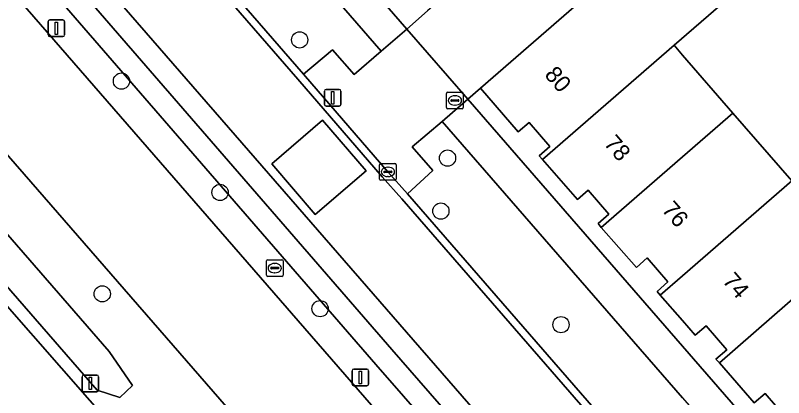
# Model space of a CAD drawing. Extents: x 155887 to 156869, y 383880 to 384678.
# Drawn here: x 156459.92 to 156506.07, y 384093.46 to 384116.44 of the extents above; entities that cross this region are included whole.
import ezdxf

# ---------------------------------------------------------------- set-up
doc = ezdxf.new("R2010")
doc.units = 0
for name, color, linetype in [('IMGEO_Berm_groen', 7, 'Continuous'), ('IMGEO_Boom', 7, 'Continuous'), ('IMGEO_Brandkraan', 7, 'Continuous'), ('IMGEO_Erf', 7, 'Continuous'), ('IMGEO_Fietspad_gesloten', 7, 'Continuous'), ('IMGEO_Greppel_droge_sloot', 7, 'Continuous'), ('IMGEO_Kolk', 7, 'Continuous'), ('IMGEO_Lichtmast', 7, 'Continuous'), ('IMGEO_OVBaan_gesloten', 7, 'Continuous'), ('IMGEO_Pand', 7, 'Continuous'), ('IMGEO_Pand_nummerreeks', 7, 'Continuous'), ('IMGEO_Parkeervlak_open', 7, 'Continuous'), ('IMGEO_Rijbaan_lokaal_gesloten', 7, 'Continuous'), ('IMGEO_Rijbaan_lokaal_open', 7, 'Continuous'), ('IMGEO_Verkeersbordpaal', 7, 'Continuous'), ('IMGEO_Voetpad_open', 7, 'Continuous')]:
    doc.layers.add(name, color=color, linetype=linetype)

msp = doc.modelspace()

# ---------------------------------------------------------------- linework, layer by layer
at = {"layer": 'IMGEO_Berm_groen'}
for points in [[(156520.535, 384054.614), (156504.298, 384073.374), (156500, 384078.319), (156478.069, 384103.539), (156435.386, 384152.651), (156395.779, 384198.307), (156392.544, 384201.972), (156392.213, 384201.678), (156391.898, 384201.399), (156389.213, 384199.015), (156500, 384071.498), (156517.145, 384051.764)], [(156518.628, 384053.007), (156500, 384074.342), (156481.572, 384095.447), (156445.697, 384136.86), (156396.295, 384193.376), (156399.832, 384191.076), (156406.998, 384183.444), (156446.804, 384137.574), (156482.527, 384096.349), (156500, 384076.291), (156519.582, 384053.811)], [(156513.218, 384046.155), (156500, 384061.368), (156441.975, 384128.147), (156410.66, 384164.227), (156407.842, 384167.479), (156407.746, 384167.396), (156407.083, 384168.169), (156404.338, 384165.752), (156400.091, 384170.612), (156398.32, 384169.108), (156424.652, 384138.668), (156466.101, 384091.342), (156500, 384052.421), (156507.724, 384043.553)]]:
    msp.add_lwpolyline(points, dxfattribs=at)
msp.add_lwpolyline([(156465.542, 384096.235), (156466.952, 384094.195), (156466.196, 384093.465), (156464.825, 384093.911), (156404.729, 384163.106), (156406.31, 384164.479)], close=True, dxfattribs=at)
at = {"layer": 'IMGEO_Boom'}
for centre in [(156476.996, 384114.966), (156466.292, 384112.487), (156485.877, 384107.858), (156472.214, 384105.795), (156485.477, 384104.672), (156465.135, 384099.697), (156478.225, 384098.807), (156492.694, 384097.843)]:
    msp.add_circle(centre, 0.489, dxfattribs=at)
at = {"layer": 'IMGEO_Brandkraan'}
for p, q in [((156485.822, 384110.898), (156485.822, 384111.75)), ((156485.897, 384111.824), (156486.749, 384111.824)), ((156486.823, 384111.75), (156486.823, 384110.898)), ((156486.081, 384111.318), (156486.081, 384111.33)), ((156486.519, 384111.281), (156486.121, 384111.281)), ((156486.124, 384111.367), (156486.522, 384111.367)), ((156486.31, 384111.604), (156486.335, 384111.604)), ((156486.565, 384111.33), (156486.565, 384111.318)), ((156486.749, 384110.824), (156485.897, 384110.824)), ((156486.333, 384111.044), (156486.308, 384111.044))]:
    msp.add_line(p, q, dxfattribs=at)
for points in [[(156485.822, 384110.898), (156485.822, 384111.75)], [(156485.897, 384111.824), (156486.749, 384111.824)], [(156486.823, 384111.75), (156486.823, 384110.898)], [(156486.749, 384110.824), (156485.897, 384110.824)]]:
    msp.add_lwpolyline(points, dxfattribs=at)
for centre, radius, start, end in [((156485.899, 384111.748), 0.0765, 91.552, 178.448), ((156485.899, 384111.748), 0.0765, 91.552, 178.448), ((156486.747, 384111.748), 0.0765, 1.552, 88.448), ((156486.747, 384111.748), 0.0765, 1.552, 88.448), ((156486.121, 384111.327), 0.0403, 85.8775, 175.7526), ((156486.118, 384111.317), 0.0366, 178.938, 274.7102), ((156486.522, 384111.324), 0.043, 264.8664, 352.4533), ((156486.526, 384111.329), 0.0386, 1.7309, 96.639), ((156485.899, 384110.9), 0.0765, 181.552, 268.448), ((156485.899, 384110.9), 0.0765, 181.552, 268.448), ((156486.747, 384110.9), 0.0765, 271.552, 358.448), ((156486.747, 384110.9), 0.0765, 271.552, 358.448)]:
    msp.add_arc(centre, radius, start, end, dxfattribs=at)
for centre, major_axis, ratio, start_param, end_param in [((156486.309, 384111.324), (-0.387, 0.002), 0.722429, 4.712389, 7.853982), ((156486.334, 384111.324), (-0.39, 0.002), 0.717154, 1.570796, 4.712389)]:
    msp.add_ellipse(centre, major_axis=major_axis, ratio=ratio, start_param=start_param, end_param=end_param, dxfattribs=at)
at = {"layer": 'IMGEO_Erf'}
for points in [[(156447.623, 384156.834), (156483.427, 384115.614), (156484.683, 384116.72)], [(156507.439, 384129.09), (156498.546, 384121.378), (156502.29, 384117.077), (156499.486, 384114.64), (156500, 384114.048), (156503.026, 384110.564), (156506.565, 384106.489)], [(156506.197, 384092.258), (156504.955, 384093.707), (156504.308, 384093.141), (156502.208, 384095.541), (156502.002, 384095.777), (156502.66, 384096.336), (156501.411, 384097.783), (156500.764, 384097.216), (156500, 384098.088), (156498.658, 384099.619), (156498.462, 384099.843), (156499.113, 384100.415), (156497.871, 384101.855), (156497.224, 384101.288), (156495.117, 384103.693), (156494.921, 384103.917), (156495.573, 384104.483), (156494.325, 384105.931), (156493.677, 384105.366), (156491.582, 384107.771), (156491.384, 384107.998), (156492.034, 384108.551), (156490.78, 384110.005), (156490.131, 384109.441), (156487.849, 384112.066), (156487.105, 384111.402), (156500, 384096.551), (156524.452, 384068.39)]]:
    msp.add_lwpolyline(points, dxfattribs=at)
at = {"layer": 'IMGEO_Fietspad_gesloten'}
msp.add_lwpolyline([(156506.058, 384040.061), (156508.758, 384042.359), (156507.724, 384043.553), (156500, 384052.421), (156466.101, 384091.342), (156424.652, 384138.668), (156398.32, 384169.108), (156396.966, 384170.684), (156396.472, 384171.244), (156383.046, 384186.749), (156379.528, 384190.847)], dxfattribs=at)
at = {"layer": 'IMGEO_Greppel_droge_sloot'}
for points in [[(156519.582, 384053.811), (156500, 384076.291), (156482.527, 384096.349), (156446.804, 384137.574), (156406.998, 384183.444), (156399.832, 384191.076), (156396.295, 384193.376), (156445.697, 384136.86), (156481.572, 384095.447), (156500, 384074.342), (156518.628, 384053.007)], [(156466.196, 384093.465), (156466.952, 384094.195), (156465.542, 384096.235), (156406.31, 384164.479), (156404.729, 384163.106), (156464.825, 384093.911)]]:
    msp.add_lwpolyline(points, close=True, dxfattribs=at)
at = {"layer": 'IMGEO_Kolk'}
for p, q in [((156481.87, 384107.527), (156482.722, 384107.527)), ((156481.795, 384106.601), (156481.795, 384107.453)), ((156482.097, 384107.07), (156482.495, 384107.07)), ((156482.283, 384107.307), (156482.308, 384107.307)), ((156482.796, 384107.453), (156482.796, 384106.601)), ((156482.054, 384107.021), (156482.054, 384107.033)), ((156482.492, 384106.984), (156482.094, 384106.984)), ((156482.306, 384106.747), (156482.281, 384106.747)), ((156482.538, 384107.033), (156482.538, 384107.021)), ((156482.722, 384106.527), (156481.87, 384106.527)), ((156474.999, 384100.822), (156474.999, 384101.674)), ((156475.074, 384101.748), (156475.926, 384101.748)), ((156475.487, 384101.528), (156475.512, 384101.528)), ((156476, 384101.674), (156476, 384100.822)), ((156475.258, 384101.242), (156475.258, 384101.254)), ((156475.696, 384101.205), (156475.298, 384101.205)), ((156475.301, 384101.291), (156475.699, 384101.291)), ((156475.742, 384101.254), (156475.742, 384101.242)), ((156475.926, 384100.748), (156475.074, 384100.748)), ((156475.51, 384100.968), (156475.485, 384100.968))]:
    msp.add_line(p, q, dxfattribs=at)
for points in [[(156481.87, 384107.527), (156482.722, 384107.527)], [(156481.795, 384106.601), (156481.795, 384107.453)], [(156482.796, 384107.453), (156482.796, 384106.601)], [(156482.722, 384106.527), (156481.87, 384106.527)], [(156474.999, 384100.822), (156474.999, 384101.674)], [(156475.074, 384101.748), (156475.926, 384101.748)], [(156476, 384101.674), (156476, 384100.822)], [(156475.926, 384100.748), (156475.074, 384100.748)]]:
    msp.add_lwpolyline(points, dxfattribs=at)
for centre, radius, start, end in [((156481.872, 384107.451), 0.0765, 91.552, 178.448), ((156481.872, 384107.451), 0.0765, 91.552, 178.448), ((156482.72, 384107.451), 0.0765, 1.552, 88.448), ((156482.72, 384107.451), 0.0765, 1.552, 88.448), ((156482.094, 384107.03), 0.0403, 85.8775, 175.7526), ((156482.499, 384107.032), 0.0386, 1.7309, 96.639), ((156481.872, 384106.603), 0.0765, 181.552, 268.448), ((156481.872, 384106.603), 0.0765, 181.552, 268.448), ((156482.091, 384107.02), 0.0366, 178.938, 274.7102), ((156482.495, 384107.027), 0.043, 264.8664, 352.4533), ((156482.72, 384106.603), 0.0765, 271.552, 358.448), ((156482.72, 384106.603), 0.0765, 271.552, 358.448), ((156475.076, 384101.672), 0.0765, 91.552, 178.448), ((156475.076, 384101.672), 0.0765, 91.552, 178.448), ((156475.924, 384101.672), 0.0765, 1.552, 88.448), ((156475.924, 384101.672), 0.0765, 1.552, 88.448), ((156475.298, 384101.251), 0.0403, 85.8775, 175.7526), ((156475.295, 384101.241), 0.0366, 178.938, 274.7102), ((156475.699, 384101.248), 0.043, 264.8664, 352.4533), ((156475.703, 384101.253), 0.0386, 1.7309, 96.639), ((156475.076, 384100.824), 0.0765, 181.552, 268.448), ((156475.076, 384100.824), 0.0765, 181.552, 268.448), ((156475.924, 384100.824), 0.0765, 271.552, 358.448), ((156475.924, 384100.824), 0.0765, 271.552, 358.448)]:
    msp.add_arc(centre, radius, start, end, dxfattribs=at)
for centre, major_axis, ratio, start_param, end_param in [((156482.282, 384107.027), (-0.387, 0.002), 0.722429, 4.712389, 7.853982), ((156482.307, 384107.027), (-0.39, 0.002), 0.717154, 1.570796, 4.712389), ((156475.486, 384101.248), (-0.387, 0.002), 0.722429, 4.712389, 7.853982), ((156475.511, 384101.248), (-0.39, 0.002), 0.717154, 1.570796, 4.712389)]:
    msp.add_ellipse(centre, major_axis=major_axis, ratio=ratio, start_param=start_param, end_param=end_param, dxfattribs=at)
at = {"layer": 'IMGEO_Lichtmast'}
for p, q in [((156461.886, 384115.265), (156461.886, 384116.065)), ((156461.886, 384116.065), (156461.886, 384115.265)), ((156461.986, 384116.165), (156462.776, 384116.165)), ((156462.776, 384116.165), (156461.986, 384116.165)), ((156462.876, 384116.065), (156462.876, 384115.265)), ((156462.876, 384115.265), (156462.876, 384116.065)), ((156462.776, 384115.165), (156461.986, 384115.165)), ((156461.986, 384115.165), (156462.776, 384115.165)), ((156478.479, 384111.086), (156478.479, 384111.886)), ((156478.479, 384111.886), (156478.479, 384111.086)), ((156478.579, 384111.986), (156479.369, 384111.986)), ((156479.369, 384111.986), (156478.579, 384111.986)), ((156479.469, 384111.886), (156479.469, 384111.086)), ((156479.469, 384111.086), (156479.469, 384111.886)), ((156479.369, 384110.986), (156478.579, 384110.986)), ((156478.579, 384110.986), (156479.369, 384110.986)), ((156480.147, 384094.268), (156480.147, 384095.068)), ((156480.147, 384095.068), (156480.147, 384094.268)), ((156480.247, 384095.168), (156481.037, 384095.168)), ((156481.037, 384095.168), (156480.247, 384095.168)), ((156481.137, 384095.068), (156481.137, 384094.268)), ((156481.137, 384094.268), (156481.137, 384095.068)), ((156481.037, 384094.168), (156480.247, 384094.168)), ((156480.247, 384094.168), (156481.037, 384094.168))]:
    msp.add_line(p, q, dxfattribs=at)
for points in [[(156462.306, 384116.04), (156462.456, 384116.04), (156462.456, 384115.29), (156462.306, 384115.29), (156462.306, 384116.04)], [(156478.899, 384111.861), (156479.049, 384111.861), (156479.049, 384111.111), (156478.899, 384111.111), (156478.899, 384111.861)], [(156480.567, 384095.043), (156480.717, 384095.043), (156480.717, 384094.293), (156480.567, 384094.293), (156480.567, 384095.043)]]:
    msp.add_lwpolyline(points, dxfattribs=at)
for centre, start, end in [((156461.986, 384116.065), 90, 180), ((156461.986, 384116.065), 90, 180), ((156462.776, 384116.065), 0, 90), ((156462.776, 384116.065), 360, 90), ((156461.986, 384115.265), 180, 270), ((156461.986, 384115.265), 180, 270), ((156462.776, 384115.265), 270, 0), ((156462.776, 384115.265), 270, 0), ((156478.579, 384111.886), 90, 180), ((156478.579, 384111.886), 90, 180), ((156479.369, 384111.886), 0, 90), ((156479.369, 384111.886), 360, 90), ((156478.579, 384111.086), 180, 270), ((156478.579, 384111.086), 180, 270), ((156479.369, 384111.086), 270, 0), ((156479.369, 384111.086), 270, 0), ((156480.247, 384095.068), 90, 180), ((156480.247, 384095.068), 90, 180), ((156481.037, 384095.068), 0, 90), ((156481.037, 384095.068), 360, 90), ((156480.247, 384094.268), 180, 270), ((156480.247, 384094.268), 180, 270), ((156481.037, 384094.268), 270, 0), ((156481.037, 384094.268), 270, 0)]:
    msp.add_arc(centre, 0.1, start, end, dxfattribs=at)
at = {"layer": 'IMGEO_OVBaan_gesloten'}
msp.add_lwpolyline([(156517.145, 384051.764), (156500, 384071.498), (156389.213, 384199.015), (156388.245, 384200.13), (156387.576, 384200.899), (156382.519, 384196.58), (156383.118, 384195.909), (156383.97, 384194.921), (156384.072, 384194.803), (156383.943, 384194.699), (156384.885, 384193.654), (156385.683, 384192.735), (156404.132, 384171.551), (156406.911, 384168.313), (156407.083, 384168.169), (156407.746, 384167.396), (156407.842, 384167.479), (156410.66, 384164.227), (156441.975, 384128.147), (156500, 384061.368), (156513.218, 384046.155)], dxfattribs=at)
at = {"layer": 'IMGEO_Pand'}
for points in [[(156499.486, 384114.64), (156502.29, 384117.077), (156498.546, 384121.378), (156495.749, 384118.943), (156487.849, 384112.066), (156490.131, 384109.441), (156490.78, 384110.005), (156492.034, 384108.551), (156491.384, 384107.998), (156491.582, 384107.771)], [(156491.582, 384107.771), (156493.677, 384105.366), (156494.325, 384105.931), (156495.573, 384104.483), (156494.921, 384103.917), (156495.117, 384103.693), (156500, 384107.936), (156503.026, 384110.564), (156500, 384114.048), (156499.486, 384114.64)], [(156495.117, 384103.693), (156497.224, 384101.288), (156497.871, 384101.855), (156499.113, 384100.415), (156498.462, 384099.843), (156498.658, 384099.619), (156500, 384100.785), (156506.565, 384106.489), (156503.026, 384110.564), (156500, 384107.936)], [(156512.749, 384104.746), (156509.227, 384108.801), (156506.565, 384106.489), (156500, 384100.785), (156498.658, 384099.619), (156500, 384098.088), (156500.764, 384097.216), (156501.411, 384097.783), (156502.66, 384096.336), (156502.002, 384095.777), (156502.208, 384095.541)], [(156513.649, 384098.332), (156516.329, 384100.661), (156515.206, 384101.899), (156515.432, 384102.14), (156514.13, 384103.649), (156513.948, 384103.45), (156512.749, 384104.746), (156502.208, 384095.541), (156504.308, 384093.141), (156504.955, 384093.707), (156506.197, 384092.258), (156505.549, 384091.692), (156505.747, 384091.466)]]:
    msp.add_lwpolyline(points, close=True, dxfattribs=at)
at = {"layer": 'IMGEO_Parkeervlak_open'}
msp.add_lwpolyline([(156477.224, 384112.901), (156478.974, 384114.375), (156480.274, 384112.885), (156481.885, 384114.292), (156446.092, 384155.517), (156444.501, 384154.132), (156445.796, 384152.598), (156444.047, 384151.107)], close=True, dxfattribs=at)
msp.add_lwpolyline([(156500, 384093.445), (156485.561, 384110.069), (156483.751, 384108.546), (156484.991, 384107.107), (156483.472, 384105.711), (156500, 384086.688), (156516.636, 384067.54), (156518.352, 384069.026), (156519.649, 384067.52), (156517.955, 384066.038), (156518.802, 384065.038), (156519.449, 384064.292)], dxfattribs=at)
at = {"layer": 'IMGEO_Rijbaan_lokaal_gesloten'}
msp.add_lwpolyline([(156516.29, 384067.237), (156500, 384085.986), (156483.127, 384105.407), (156481.951, 384106.723), (156476.876, 384112.6), (156443.7, 384150.805), (156437.383, 384158.067), (156399.273, 384201.968), (156396.428, 384205.193), (156395.961, 384205.703), (156395.847, 384205.822), (156395.745, 384205.951), (156395.653, 384206.088), (156395.631, 384206.125), (156391.587, 384203.129), (156392.544, 384201.972), (156395.779, 384198.307), (156435.386, 384152.651), (156478.069, 384103.539), (156500, 384078.319), (156504.298, 384073.374), (156520.535, 384054.614)], dxfattribs=at)
msp.add_lwpolyline([(156477.931, 384104.472), (156475.324, 384107.51), (156478.377, 384110.13), (156480.984, 384107.092)], close=True, dxfattribs=at)
at = {"layer": 'IMGEO_Rijbaan_lokaal_open'}
for points in [[(156395.506, 384206.265), (156395.623, 384206.134), (156395.631, 384206.125), (156395.653, 384206.088), (156395.745, 384205.951), (156395.847, 384205.822), (156395.961, 384205.703), (156396.428, 384205.193), (156399.273, 384201.968), (156437.383, 384158.067), (156443.7, 384150.805), (156476.876, 384112.6), (156481.951, 384106.723), (156483.127, 384105.407), (156500, 384085.986), (156516.29, 384067.237), (156517.607, 384065.738), (156518.453, 384064.739), (156519.101, 384063.991), (156519.163, 384063.918), (156519.227, 384063.847), (156519.291, 384063.776)], [(156519.449, 384064.292), (156518.802, 384065.038), (156517.955, 384066.038), (156516.636, 384067.54), (156500, 384086.688), (156483.472, 384105.711), (156482.297, 384107.027), (156477.224, 384112.901), (156444.047, 384151.107), (156437.73, 384158.369), (156399.619, 384202.271)]]:
    msp.add_lwpolyline(points, dxfattribs=at)
msp.add_lwpolyline([(156477.931, 384104.472), (156480.984, 384107.092), (156478.377, 384110.13), (156475.324, 384107.51)], close=True, dxfattribs=at)
at = {"layer": 'IMGEO_Verkeersbordpaal'}
for p, q in [((156463.921, 384093.912), (156463.921, 384094.712)), ((156463.921, 384094.712), (156463.921, 384093.912)), ((156464.021, 384094.812), (156464.811, 384094.812)), ((156464.811, 384094.812), (156464.021, 384094.812)), ((156464.911, 384094.712), (156464.911, 384093.912)), ((156464.911, 384093.912), (156464.911, 384094.712)), ((156464.811, 384093.812), (156464.021, 384093.812)), ((156464.021, 384093.812), (156464.811, 384093.812))]:
    msp.add_line(p, q, dxfattribs=at)
msp.add_lwpolyline([(156464.341, 384094.687), (156464.491, 384094.687), (156464.491, 384093.937), (156464.341, 384093.937), (156464.341, 384094.687)], dxfattribs=at)
for centre, start, end in [((156464.021, 384094.712), 90, 180), ((156464.021, 384094.712), 90, 180), ((156464.811, 384094.712), 0, 90), ((156464.811, 384094.712), 360, 90), ((156464.021, 384093.912), 180, 270), ((156464.021, 384093.912), 180, 270), ((156464.811, 384093.912), 270, 0), ((156464.811, 384093.912), 270, 0)]:
    msp.add_arc(centre, 0.1, start, end, dxfattribs=at)
at = {"layer": 'IMGEO_Voetpad_open'}
for points in [[(156447.623, 384156.834), (156446.092, 384155.517), (156481.885, 384114.292), (156483.427, 384115.614)], [(156507.439, 384129.09), (156509.058, 384130.495), (156510.697, 384131.927), (156508.749, 384134.216), (156507.318, 384135.596), (156506.931, 384136.042), (156505.418, 384134.717), (156503.787, 384133.316), (156494.76, 384125.465), (156494.41, 384125.163), (156492.068, 384123.143), (156484.683, 384116.72), (156483.427, 384115.614), (156487.105, 384111.402), (156487.849, 384112.066), (156495.749, 384118.943), (156498.546, 384121.378)], [(156483.427, 384115.614), (156481.885, 384114.292), (156480.274, 384112.885), (156478.974, 384114.375), (156477.224, 384112.901), (156482.297, 384107.027), (156483.472, 384105.711), (156484.991, 384107.107), (156483.751, 384108.546), (156485.561, 384110.069), (156487.105, 384111.402)], [(156500, 384096.551), (156487.105, 384111.402), (156485.561, 384110.069), (156500, 384093.445), (156526.44, 384063.005), (156528.098, 384064.236), (156525.495, 384067.185), (156524.452, 384068.39)]]:
    msp.add_lwpolyline(points, close=True, dxfattribs=at)

# ---------------------------------------------------------------- texts
at = {"layer": 'IMGEO_Pand_nummerreeks'}
for s, rotation, p in [('80', 310.7715, (156491.66, 384112.843)), ('78', 310.7737, (156495.226, 384108.709)), ('76', 311.03, (156498.702, 384104.727)), ('74', 310.7715, (156502.351, 384100.445))]:
    msp.add_text(s, height=1, rotation=rotation, dxfattribs=at).set_placement(p)

doc.saveas('drawing.dxf')
